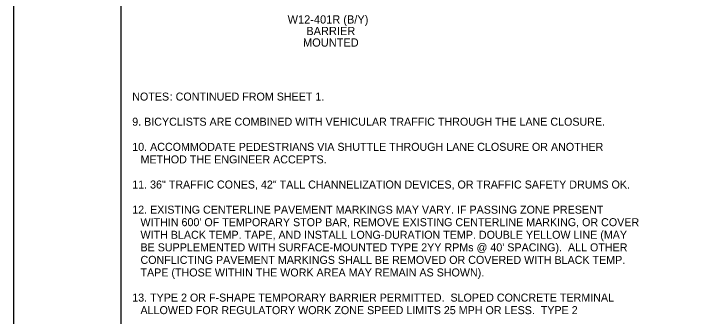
# Model space of a CAD drawing. Extents: x 99982 to 100176, y 99905 to 100011.
# Drawn here: x 100019.06 to 100025, y 99972.89 to 99975.54 of the extents above; entities that cross this region are included whole.
import ezdxf

# ---------------------------------------------------------------- set-up
doc = ezdxf.new("R2010")
doc.units = 0
for name, color, linetype in [('SH_GI_GeneralNotesBodyText', 7, 'Continuous'), ('SH_GI_PlotLimits', 7, 'Continuous'), ('SH_GI_SheetBorder', 7, 'Continuous'), ('TR_SN_ConstructionSigns', 7, 'Continuous')]:
    doc.layers.add(name, color=color, linetype=linetype)

msp = doc.modelspace()

# ---------------------------------------------------------------- linework, layer by layer
at = {"layer": 'SH_GI_PlotLimits'}
msp.add_lwpolyline([(100019.0625, 99969.6875), (100036.0625, 99969.6875), (100036.0625, 99980.6875), (100019.0625, 99980.6875)], close=True, dxfattribs=at)
at = {"layer": 'SH_GI_SheetBorder'}
msp.add_line((100020, 99980.375), (100020, 99970), dxfattribs=at)

# ---------------------------------------------------------------- texts
at = {"layer": 'SH_GI_GeneralNotesBodyText'}
for s, p in [('NOTES', (100020.1, 99974.778)), (': CONTINUED FROM SHEET 1.', (100020.4275, 99974.778)), ('9. BICYCLISTS ARE COMBINED WITH VEHICULAR TRAFFIC THROUGH THE LANE CLOSURE.', (100020.1, 99974.5582)), ('10. ACCOMMODATE PEDESTRIANS VIA SHUTTLE THROUGH LANE CLOSURE OR ANOTHER ', (100020.1, 99974.3384)), ('METHOD THE ENGINEER ACCEPTS.', (100020.1722, 99974.2285)), ('11. 36" TRAFFIC CONES, 42" TALL CHANNELIZATION DEVICES, OR TRAFFIC SAFETY DRUMS OK.', (100020.1, 99974.0087)), ('12. EXISTING CENTERLINE PAVEMENT MARKINGS MAY VARY. IF PASSING ZONE PRESENT ', (100020.1, 99973.7889)), ("WITHIN 600' OF TEMPORARY STOP BAR, REMOVE EXISTING CENTERLINE MARKING, OR COVER ", (100020.1722, 99973.679)), ('WITH BLACK TEMP. TAPE, AND INSTALL LONG-DURATION TEMP. DOUBLE YELLOW LINE (MAY ', (100020.1722, 99973.5691)), ("BE SUPPLEMENTED WITH SURFACE-MOUNTED TYPE 2YY RPMs @ 40' SPACING).  ALL OTHER ", (100020.1722, 99973.4592)), ('CONFLICTING PAVEMENT MARKINGS SHALL BE REMOVED OR COVERED WITH BLACK TEMP. ', (100020.1722, 99973.3493)), ('TAPE (THOSE WITHIN THE WORK AREA MAY REMAIN AS SHOWN).', (100020.1722, 99973.2394)), ('13. TYPE 2 OR F-SHAPE TEMPORARY BARRIER PERMITTED.  SLOPED CONCRETE TERMINAL ', (100020.1, 99973.0196)), ('ALLOWED FOR REGULATORY WORK ZONE SPEED LIMITS 25 MPH OR LESS.  TYPE 2 ', (100020.1722, 99972.9097))]:
    msp.add_text(s, height=0.07, rotation=360, dxfattribs=at).set_placement(p)
at = {"layer": 'TR_SN_ConstructionSigns'}
for s, p in [('W12-401R (B/Y)', (100021.4589, 99975.4518)), ('BARRIER', (100021.6221, 99975.351)), ('MOUNTED', (100021.5935, 99975.2502))]:
    msp.add_text(s, height=0.072, rotation=360, dxfattribs=at).set_placement(p)

doc.saveas('drawing.dxf')
